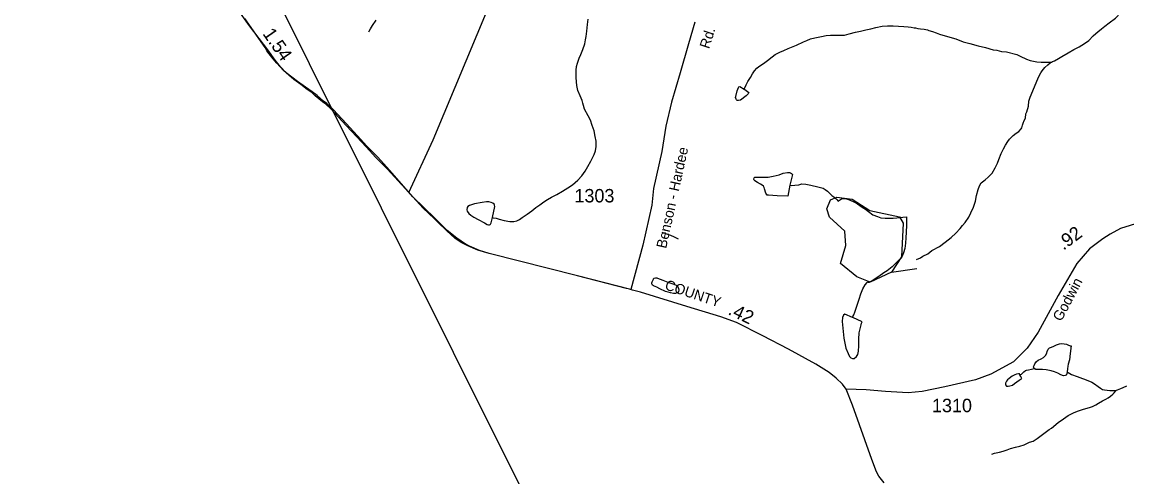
# Model space of a CAD drawing. Extents: x 2082433 to 2279600, y 546599 to 755198.
# Drawn here: x 2103425 to 2113702, y 621021 to 625253 of the extents above; entities that cross this region are included whole.
import ezdxf

# ---------------------------------------------------------------- set-up
doc = ezdxf.new("R2010")
doc.units = 0
for name, color, linetype in [('Exist Boundary Political CountyLine', 7, 'Continuous'), ('Exist Boundary Political Fire Districts', 7, 'Continuous'), ('Exist Hydrographic Misc Water Feature', 7, 'Continuous'), ('Exist Hydrographic Pond Under 1500 Sq Ft', 7, 'Continuous'), ('Exist Road Non-System Type 51', 7, 'Continuous'), ('Exist Road Secondary Mileage Hundredths English Label', 7, 'Continuous'), ('Exist Road Secondary Type 51 Attributed', 7, 'Continuous'), ('Exist Road Secondary Type 51 Label', 7, 'Continuous'), ('Exist Road Secondary Type 51 Number Label', 7, 'Continuous'), ('Map Preparation Inset Cut Line', 7, 'Continuous')]:
    doc.layers.add(name, color=color, linetype=linetype)

msp = doc.modelspace()

# ---------------------------------------------------------------- linework, layer by layer
at = {"layer": 'Exist Boundary Political CountyLine'}
for points in [[(2109075, 622767), (2109046, 622775), (2108590, 622893), (2107770, 623100), (2107679, 623127), (2107588, 623168), (2107547, 623190), (2107508, 623216), (2107469, 623241), (2107378, 623315), (2107265, 623428), (2107061, 623627), (2106846, 623873), (2106734, 623995), (2106633, 624100), (2106545, 624194), (2106441, 624310), (2106323, 624437), (2106260, 624495), (2106228, 624518), (2106170, 624569), (2106124, 624603), (2106062, 624648), (2105988, 624701), (2105882, 624780), (2105829, 624837), (2105778, 624899), (2105711, 624996), (2105542, 625219), (2105310, 625544)], [(2111444, 620965), (2111395, 621028), (2111372, 621067), (2111328, 621184), (2111148, 621687), (2111092, 621838), (2111056, 621884), (2110997, 621939), (2110933, 621992), (2110807, 622070), (2110555, 622210), (2110314, 622335), (2110072, 622459), (2109926, 622510), (2109607, 622607), (2109176, 622741), (2109104, 622760), (2109075, 622767)]]:
    msp.add_lwpolyline(points, dxfattribs=at)
at = {"layer": 'Exist Boundary Political Fire Districts'}
for points in [[(2106823, 623885), (2106716, 623993), (2106627, 624091), (2106538, 624185), (2106440, 624292), (2106294, 624449), (2106252, 624488), (2106220, 624511), (2106150, 624568), (2106123, 624594), (2106066, 624635), (2106018, 624673), (2105952, 624720), (2105906, 624760), (2105856, 624803), (2105795, 624870), (2105761, 624911), (2105722, 624957), (2105703, 624987), (2105685, 625017), (2105498, 625286)], [(2109088, 622764), (2108590, 622893), (2107770, 623100), (2107664, 623130), (2107570, 623171), (2107516, 623198), (2107481, 623221), (2107449, 623242), (2107375, 623311), (2107289, 623395), (2107260, 623423), (2107156, 623523), (2107061, 623627), (2106823, 623885)]]:
    msp.add_lwpolyline(points, dxfattribs=at)
at = {"layer": 'Exist Hydrographic Misc Water Feature'}
for p, q in [((2106934, 623764), (2106938, 623760)), ((2111513, 622926), (2111747, 622960))]:
    msp.add_line(p, q, dxfattribs=at)
for points in [[(2112999, 624880), (2113010, 624887), (2113027, 624894), (2113065, 624913), (2113097, 624933), (2113157, 624967), (2113209, 624997), (2113259, 625024), (2113309, 625054), (2113347, 625082), (2113388, 625124), (2113436, 625166), (2113446, 625174), (2113466, 625192), (2113496, 625216), (2113536, 625245), (2113595, 625291), (2113643, 625339), (2113677, 625379), (2113695, 625409), (2113701, 625435), (2113706, 625469), (2113713, 625489)], [(2106651, 625162), (2106655, 625170), (2106667, 625192), (2106685, 625220), (2106719, 625270)], [(2107800, 623434), (2107808, 623432), (2107836, 623428), (2107862, 623420), (2107908, 623408), (2107962, 623396), (2107998, 623396), (2108028, 623404), (2108052, 623417), (2108078, 623435), (2108124, 623467), (2108166, 623497), (2108203, 623527), (2108241, 623553), (2108277, 623581), (2108314, 623603), (2108351, 623625), (2108399, 623650), (2108453, 623679), (2108501, 623710), (2108545, 623740), (2108594, 623782), (2108633, 623824), (2108663, 623866), (2108689, 623910), (2108716, 623958), (2108746, 624020), (2108760, 624054), (2108766, 624094), (2108766, 624146), (2108757, 624187), (2108745, 624240), (2108729, 624290), (2108711, 624340), (2108691, 624382), (2108658, 624444), (2108646, 624476), (2108640, 624498), (2108634, 624524), (2108616, 624568), (2108596, 624616), (2108586, 624664), (2108580, 624734), (2108578, 624770), (2108578, 624805), (2108581, 624840), (2108590, 624872), (2108607, 624916), (2108621, 624952), (2108641, 624998), (2108659, 625050), (2108667, 625088), (2108673, 625120), (2108678, 625168), (2108686, 625230), (2108690, 625280)], [(2110142, 624630), (2110160, 624669), (2110175, 624701), (2110200, 624739), (2110219, 624771), (2110239, 624801), (2110261, 624825), (2110279, 624841), (2110323, 624869), (2110359, 624897), (2110402, 624931), (2110429, 624952), (2110474, 624973), (2110510, 624989), (2110550, 625006), (2110628, 625038), (2110694, 625068), (2110726, 625082), (2110760, 625096), (2110798, 625107), (2110862, 625119), (2110904, 625127), (2110946, 625131), (2110988, 625131), (2111036, 625131), (2111074, 625133), (2111118, 625143), (2111176, 625158), (2111224, 625168), (2111272, 625180), (2111320, 625192), (2111367, 625204), (2111424, 625214), (2111476, 625219), (2111528, 625219), (2111576, 625215), (2111626, 625212), (2111668, 625208), (2111696, 625205), (2111722, 625201), (2111736, 625199)], [(2111736, 625199), (2111756, 625195), (2111783, 625191), (2111816, 625187), (2111846, 625181), (2111860, 625175), (2111893, 625167), (2111927, 625153), (2111959, 625142), (2112033, 625120), (2112111, 625096), (2112179, 625071), (2112241, 625055), (2112317, 625033), (2112387, 625016), (2112457, 624996), (2112491, 624992), (2112535, 624980), (2112583, 624975), (2112679, 624951), (2112721, 624931), (2112755, 624913), (2112767, 624907), (2112802, 624897), (2112832, 624890), (2112865, 624884), (2112903, 624880), (2112932, 624880), (2112971, 624880), (2112999, 624880)], [(2111744, 623043), (2111782, 623060), (2111804, 623076), (2111849, 623098), (2111887, 623128), (2111959, 623164), (2112011, 623204), (2112067, 623249), (2112111, 623289), (2112151, 623331), (2112174, 623359), (2112196, 623389), (2112232, 623439), (2112250, 623477), (2112275, 623532), (2112295, 623588), (2112303, 623638), (2112319, 623696), (2112331, 623728), (2112347, 623756), (2112360, 623768), (2112385, 623786), (2112412, 623810), (2112448, 623846), (2112476, 623896), (2112482, 623908), (2112498, 623940), (2112512, 623976), (2112533, 624029), (2112553, 624074), (2112573, 624107), (2112593, 624143), (2112610, 624165), (2112645, 624197), (2112672, 624219), (2112698, 624235), (2112718, 624259), (2112724, 624269), (2112732, 624295), (2112738, 624313), (2112746, 624336), (2112758, 624359), (2112762, 624401), (2112772, 624417), (2112786, 624471), (2112791, 624518), (2112801, 624556), (2112827, 624612), (2112880, 624742), (2112900, 624780), (2112914, 624800), (2112938, 624832), (2112966, 624856), (2112989, 624874), (2112999, 624880)], [(2110142, 624630), (2110148, 624627), (2110185, 624599), (2110180, 624585), (2110174, 624578), (2110160, 624566), (2110108, 624526), (2110088, 624523), (2110078, 624524), (2110070, 624529), (2110066, 624536), (2110062, 624550), (2110064, 624562), (2110078, 624615), (2110088, 624644), (2110092, 624651), (2110100, 624653), (2110142, 624630)], [(2110568, 623736), (2110547, 623632), (2110449, 623636), (2110369, 623643), (2110357, 623644), (2110349, 623651), (2110343, 623662), (2110332, 623700), (2110328, 623714), (2110321, 623725), (2110308, 623737), (2110295, 623745), (2110266, 623759), (2110240, 623775), (2110234, 623783), (2110232, 623793), (2110234, 623803), (2110240, 623809), (2110258, 623811), (2110292, 623809), (2110326, 623809), (2110364, 623810), (2110410, 623818), (2110466, 623832), (2110506, 623846), (2110544, 623854), (2110562, 623854), (2110572, 623850), (2110582, 623844), (2110586, 623840), (2110590, 623834), (2110568, 623736)], [(2110568, 623736), (2110580, 623734), (2110614, 623736), (2110649, 623740), (2110678, 623747), (2110714, 623745), (2110762, 623737), (2110828, 623721), (2110876, 623707), (2110896, 623695), (2110916, 623679), (2110942, 623656), (2110956, 623641), (2110976, 623626), (2110994, 623612), (2111007, 623599), (2111014, 623591), (2111019, 623588)], [(2111019, 623588), (2111029, 623597), (2111046, 623608), (2111073, 623612), (2111094, 623608), (2111127, 623596), (2111163, 623580), (2111195, 623562), (2111239, 623532), (2111269, 623512), (2111299, 623490), (2111339, 623460), (2111381, 623443), (2111413, 623433), (2111453, 623429), (2111489, 623429), (2111529, 623429), (2111563, 623433), (2111619, 623437), (2111651, 623442), (2111651, 623364), (2111649, 623297), (2111647, 623247), (2111644, 623196), (2111636, 623146), (2111624, 623106), (2111612, 623076), (2111598, 623055), (2111588, 623043), (2111560, 623017), (2111518, 622977), (2111472, 622939), (2111441, 622919)], [(2107800, 623434), (2107822, 623538), (2107819, 623551), (2107816, 623558), (2107803, 623568), (2107790, 623573), (2107768, 623580), (2107744, 623579), (2107704, 623573), (2107632, 623561), (2107587, 623547), (2107572, 623537), (2107566, 623527), (2107562, 623505), (2107566, 623493), (2107580, 623473), (2107600, 623455), (2107626, 623439), (2107668, 623415), (2107726, 623384), (2107750, 623369), (2107764, 623368), (2107774, 623366), (2107778, 623370), (2107782, 623373), (2107788, 623384), (2107800, 623434)], [(2109377, 623297), (2109430, 623281), (2109457, 623270)], [(2109457, 623270), (2109490, 623255), (2109528, 623236)], [(2109433, 622833), (2109487, 622813), (2109517, 622801), (2109526, 622791), (2109532, 622775), (2109534, 622759), (2109530, 622745), (2109526, 622737), (2109520, 622733), (2109504, 622729), (2109484, 622729), (2109458, 622733), (2109436, 622739), (2109410, 622747), (2109358, 622771), (2109328, 622785), (2109298, 622798), (2109290, 622804), (2109283, 622818), (2109283, 622826), (2109285, 622836), (2109297, 622862), (2109303, 622870), (2109317, 622872), (2109329, 622873), (2109337, 622871), (2109361, 622861), (2109385, 622851), (2109433, 622833)], [(2111441, 622919), (2111429, 622909), (2111377, 622873), (2111331, 622845), (2111315, 622835), (2111305, 622829), (2111297, 622830), (2111289, 622832)], [(2111150, 622504), (2111154, 622512), (2111162, 622530), (2111172, 622555), (2111180, 622583), (2111196, 622628), (2111211, 622676), (2111227, 622725), (2111247, 622771), (2111267, 622809), (2111285, 622829), (2111289, 622832)], [(2111150, 622504), (2111078, 622534), (2111066, 622526), (2111056, 622504), (2111052, 622468), (2111069, 622312), (2111077, 622266), (2111089, 622218), (2111109, 622170), (2111123, 622140), (2111133, 622128), (2111149, 622122), (2111165, 622124), (2111187, 622141), (2111199, 622159), (2111205, 622191), (2111209, 622241), (2111208, 622304), (2111212, 622361), (2111230, 622437), (2111234, 622451), (2111240, 622465), (2111154, 622504), (2111150, 622504)], [(2112840, 622030), (2112834, 622045), (2112838, 622058), (2112846, 622074), (2112862, 622096), (2112877, 622107), (2112904, 622120), (2112926, 622133), (2112946, 622151), (2112957, 622173), (2112961, 622187), (2112971, 622209), (2112981, 622221), (2112999, 622229), (2113021, 622237), (2113047, 622249), (2113075, 622259), (2113097, 622262), (2113139, 622256), (2113153, 622250), (2113173, 622242), (2113183, 622240), (2113175, 622170), (2113167, 622110), (2113156, 622070), (2113154, 622052), (2113150, 622026), (2113146, 621998)], [(2112706, 621970), (2112704, 621980), (2112694, 621980), (2112676, 621978), (2112658, 621972), (2112635, 621958), (2112606, 621938), (2112592, 621923), (2112582, 621911), (2112576, 621899), (2112573, 621893), (2112573, 621889), (2112573, 621877), (2112583, 621865), (2112597, 621866), (2112613, 621868), (2112639, 621873), (2112656, 621890), (2112678, 621905), (2112701, 621920), (2112719, 621932), (2112724, 621936), (2112714, 621956), (2112706, 621970)], [(2112706, 621970), (2112720, 621978), (2112734, 621990), (2112744, 621998), (2112756, 622008), (2112760, 622010), (2112768, 622014), (2112788, 622018), (2112814, 622022), (2112840, 622030)], [(2113146, 621998), (2113140, 621972), (2113138, 621968), (2113128, 621964), (2113112, 621962), (2113088, 621970), (2113058, 621986), (2113028, 621999), (2112998, 622009), (2112952, 622017), (2112916, 622021), (2112892, 622021), (2112878, 622019), (2112854, 622021), (2112840, 622030)], [(2113146, 621998), (2113156, 621992), (2113186, 621974), (2113240, 621954), (2113264, 621946), (2113322, 621924), (2113376, 621901), (2113400, 621887), (2113435, 621863), (2113456, 621847), (2113475, 621835), (2113493, 621831), (2113543, 621825), (2113583, 621826), (2113604, 621828)], [(2113604, 621828), (2113615, 621832), (2113629, 621836), (2113645, 621844), (2113666, 621854), (2113702, 621868)], [(2112447, 621233), (2112471, 621241), (2112517, 621251), (2112551, 621259), (2112587, 621274), (2112619, 621284), (2112665, 621296), (2112705, 621306), (2112745, 621318), (2112797, 621343), (2112831, 621352), (2112867, 621377), (2112905, 621405), (2112942, 621435), (2112978, 621461), (2113001, 621473), (2113064, 621526), (2113112, 621560), (2113155, 621592), (2113180, 621606), (2113206, 621618), (2113242, 621632), (2113297, 621652), (2113353, 621667), (2113383, 621677), (2113413, 621691), (2113439, 621707), (2113475, 621729), (2113507, 621745), (2113527, 621756), (2113549, 621772), (2113570, 621792), (2113584, 621804), (2113599, 621822), (2113604, 621828)]]:
    msp.add_lwpolyline(points, dxfattribs=at)
at = {"layer": 'Exist Hydrographic Pond Under 1500 Sq Ft'}
msp.add_lwpolyline([(2111513, 622926), (2111314, 622834), (2111189, 622883), (2111038, 623007), (2111088, 623174), (2111079, 623308), (2110937, 623439), (2110912, 623515), (2110945, 623600), (2111003, 623625), (2111146, 623606), (2111312, 623500), (2111587, 623442), (2111620, 623383), (2111605, 623068), (2111513, 622926)], dxfattribs=at)
at = {"layer": 'Exist Road Non-System Type 51'}
msp.add_lwpolyline([(2107024, 623667), (2107248, 624158), (2107759, 625382), (2107883, 625426), (2108195, 625529)], dxfattribs=at)
at = {"layer": 'Exist Road Secondary Type 51 Attributed'}
for points in [[(2109683, 625254), (2109624, 625050), (2109548, 624781), (2109465, 624508), (2109414, 624286), (2109376, 624049), (2109298, 623704), (2109284, 623550), (2109198, 623177), (2109088, 622764)], [(2115163, 623823), (2114726, 623676), (2114202, 623501), (2113822, 623388), (2113643, 623331), (2113545, 623281), (2113478, 623236), (2113353, 623143), (2113236, 623006), (2113062, 622708), (2112877, 622369), (2112775, 622220), (2112646, 622092), (2112435, 621976), (2112295, 621924), (2112008, 621860), (2111796, 621815), (2111668, 621804), (2111455, 621815), (2111276, 621832), (2111092, 621838)]]:
    msp.add_lwpolyline(points, dxfattribs=at)
at = {"layer": 'Map Preparation Inset Cut Line'}
msp.add_lwpolyline([(2125488, 585980), (2103425, 630228), (2125488, 630228)], close=True, dxfattribs=at)

# ---------------------------------------------------------------- texts
at = {"layer": 'Exist Road Secondary Mileage Hundredths English Label'}
for s, rotation, p in [('1.54', 304.7462, (2105658, 625145)), ('.92', 36.892, (2113112, 623125)), ('.42', 334.4468, (2109984, 622537))]:
    msp.add_text(s, height=125, rotation=rotation, dxfattribs=at).set_placement(p)
at = {"layer": 'Exist Road Secondary Type 51 Label'}
for s, rotation, p in [('Rd.', 72.1288, (2109815, 624999)), ('Benson - Hardee', 77.5827, (2109416, 623141)), ('COUNTY', 341.5014, (2109397, 622768)), ('Godwin', 62.1262, (2113091, 622461))]:
    msp.add_text(s, height=95, rotation=rotation, dxfattribs=at).set_placement(p)
at = {"layer": 'Exist Road Secondary Type 51 Number Label'}
for s, p in [('1303', (2108563, 623575)), ('1310', (2111889, 621623))]:
    msp.add_text(s, height=125, dxfattribs=at).set_placement(p)

doc.saveas('drawing.dxf')
